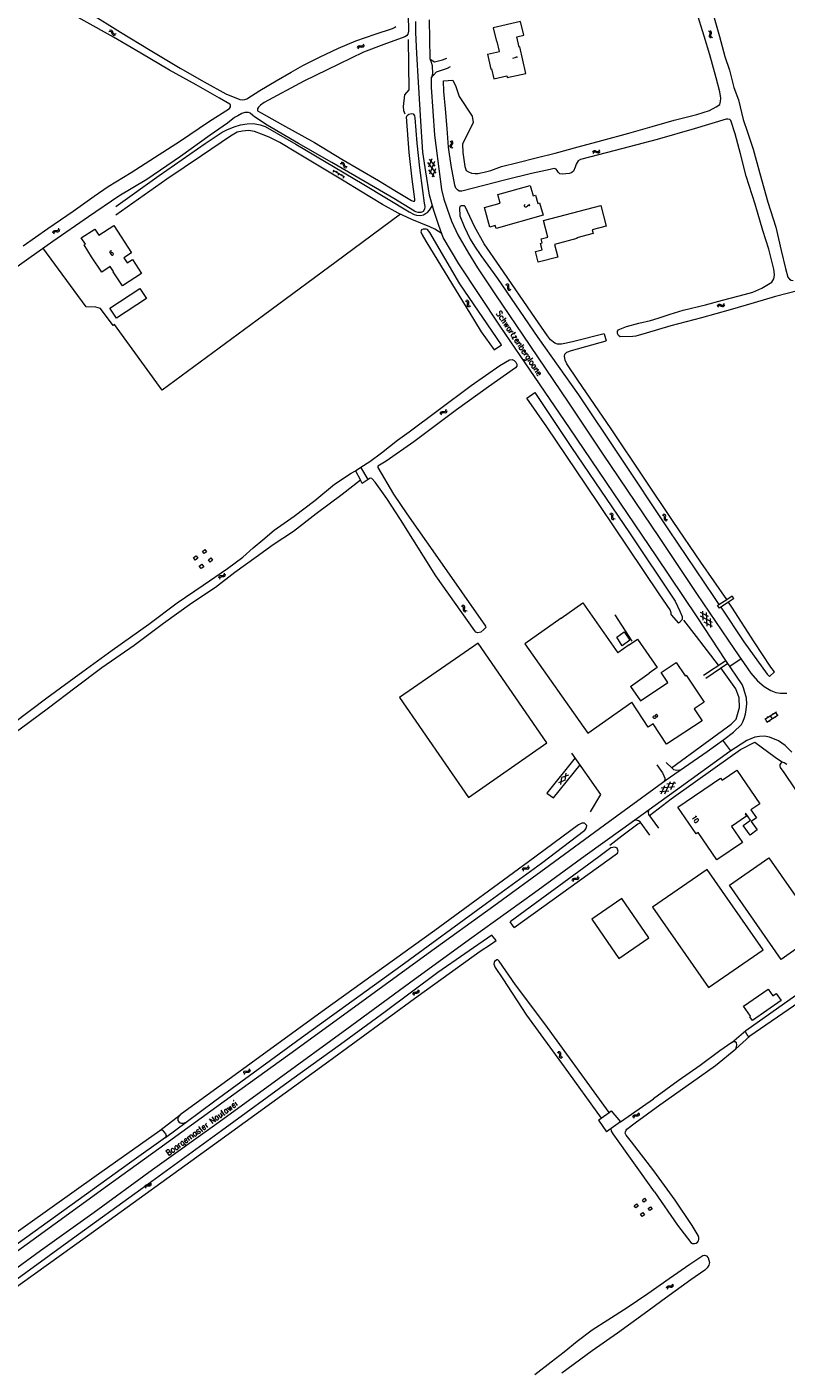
# Model space of a CAD drawing. Header units: metres. Extents: x 189705 to 199106, y 581686 to 588448.
# Tile 354 of 555: x 194411 to 194667, y 587029 to 587484. Entities that reach past the tile are written whole.
import ezdxf

# ---------------------------------------------------------------- set-up
doc = ezdxf.new("R2010")
doc.units = ezdxf.units.M
doc.layers.add('B-WA-OG-GBKN-G', color=7, linetype='Continuous', lineweight=18)
doc.styles.add('Style-STANDARD', font='STANDARD.shx')

msp = doc.modelspace()

# ---------------------------------------------------------------- linework, layer by layer
at = {"layer": 'B-WA-OG-GBKN-G'}
for p, q in [((194439.243, 587482.226), (194438.846, 587482.13)), ((194439.469, 587482.668), (194439.072, 587482.572)), ((194439.577, 587482.178), (194439.243, 587482.226)), ((194439.803, 587482.623), (194439.469, 587482.668)), ((194439.804, 587481.941), (194439.577, 587482.178)), ((194440.031, 587482.385), (194439.803, 587482.623)), ((194439.963, 587481.564), (194439.804, 587481.941)), ((194440.12, 587481.189), (194439.963, 587481.564)), ((194440.187, 587482.008), (194440.031, 587482.385)), ((194440.356, 587480.946), (194440.12, 587481.189)), ((194440.353, 587481.628), (194440.187, 587482.008)), ((194440.581, 587481.394), (194440.353, 587481.628)), ((194440.681, 587480.904), (194440.356, 587480.946)), ((194440.906, 587481.349), (194440.581, 587481.394)), ((194441.077, 587481.001), (194440.681, 587480.904)), ((194441.302, 587481.443), (194440.906, 587481.349)), ((194641.484, 587482.119), (194641.126, 587482.317)), ((194641.432, 587480.763), (194641.569, 587481.146)), ((194641.442, 587480.424), (194641.432, 587480.763)), ((194641.653, 587480.174), (194641.442, 587480.424)), ((194641.698, 587481.859), (194641.484, 587482.119)), ((194641.569, 587481.146), (194641.706, 587481.53)), ((194641.95, 587482.293), (194641.592, 587482.491)), ((194642.011, 587479.978), (194641.653, 587480.174)), ((194641.706, 587481.53), (194641.698, 587481.859)), ((194641.9, 587480.929), (194642.034, 587481.321)), ((194641.91, 587480.603), (194641.9, 587480.929)), ((194642.12, 587480.35), (194641.91, 587480.603)), ((194642.165, 587482.034), (194641.95, 587482.293)), ((194642.034, 587481.321), (194642.173, 587481.705)), ((194642.476, 587480.152), (194642.12, 587480.35)), ((194642.173, 587481.705), (194642.165, 587482.034)), ((194522.703, 587477.075), (194522.574, 587476.687)), ((194522.918, 587477.335), (194522.703, 587477.075)), ((194522.959, 587476.65), (194522.83, 587476.262)), ((194523.241, 587477.402), (194522.918, 587477.335)), ((194523.175, 587476.907), (194522.959, 587476.65)), ((194523.497, 587476.975), (194523.175, 587476.907)), ((194523.643, 587477.335), (194523.241, 587477.402)), ((194523.901, 587476.91), (194523.497, 587476.975)), ((194524.054, 587477.275), (194523.643, 587477.335)), ((194524.302, 587476.845), (194523.901, 587476.91)), ((194524.372, 587477.345), (194524.054, 587477.275)), ((194524.633, 587476.917), (194524.302, 587476.845)), ((194524.582, 587477.597), (194524.372, 587477.345)), ((194524.712, 587477.983), (194524.582, 587477.597)), ((194524.841, 587477.17), (194524.633, 587476.917)), ((194524.968, 587477.557), (194524.841, 587477.17)), ((194553.921, 587443.348), (194553.968, 587443.683)), ((194554.086, 587443.065), (194553.921, 587443.348)), ((194554.249, 587445.011), (194553.93, 587445.266)), ((194553.968, 587443.683), (194554.168, 587444.037)), ((194554.405, 587442.812), (194554.086, 587443.065)), ((194554.168, 587444.037), (194554.368, 587444.393)), ((194554.416, 587444.719), (194554.249, 587445.011)), ((194554.368, 587444.393), (194554.416, 587444.719)), ((194554.412, 587443.445), (194554.457, 587443.768)), ((194554.576, 587443.16), (194554.412, 587443.445)), ((194554.737, 587445.104), (194554.418, 587445.359)), ((194554.457, 587443.768), (194554.656, 587444.132)), ((194554.893, 587442.905), (194554.576, 587443.16)), ((194554.656, 587444.132), (194554.858, 587444.486)), ((194554.906, 587444.812), (194554.737, 587445.104)), ((194554.858, 587444.486), (194554.906, 587444.812)), ((194602.292, 587441.867), (194602.555, 587442.061)), ((194602.555, 587442.061), (194602.894, 587442.05)), ((194602.894, 587442.05), (194603.267, 587441.889)), ((194604.244, 587441.912), (194604.464, 587442.257)), ((194516.902, 587437.671), (194517.306, 587437.722)), ((194517.174, 587438.087), (194517.577, 587438.141)), ((194517.306, 587437.722), (194517.625, 587437.643)), ((194517.577, 587438.141), (194517.896, 587438.065)), ((194517.625, 587437.643), (194517.827, 587437.387)), ((194517.827, 587437.387), (194517.951, 587436.992)), ((194517.896, 587438.065), (194518.105, 587437.798)), ((194518.105, 587437.798), (194518.221, 587437.409)), ((194518.221, 587437.409), (194518.34, 587437.018)), ((194549.276, 587434.401), (194546.403, 587437.991)), ((194547.749, 587439.292), (194546.639, 587436.447)), ((194548.676, 587438.338), (194547.004, 587434.056)), ((194548.911, 587436.795), (194547.006, 587439.178)), ((194602.074, 587441.522), (194602.292, 587441.867)), ((194602.219, 587441.047), (194602.439, 587441.39)), ((194602.439, 587441.39), (194602.704, 587441.583)), ((194602.704, 587441.583), (194603.03, 587441.573)), ((194603.03, 587441.573), (194603.413, 587441.414)), ((194603.267, 587441.889), (194603.643, 587441.729)), ((194603.413, 587441.414), (194603.787, 587441.251)), ((194603.643, 587441.729), (194603.972, 587441.715)), ((194603.787, 587441.251), (194604.116, 587441.238)), ((194603.972, 587441.715), (194604.244, 587441.912)), ((194604.116, 587441.238), (194604.388, 587441.437)), ((194604.388, 587441.437), (194604.608, 587441.782)), ((194514.456, 587434.792), (194514.714, 587435.22)), ((194518.312, 587433.054), (194514.543, 587435.324)), ((194515.571, 587434.705), (194515.829, 587435.133)), ((194516.17, 587433.76), (194516.428, 587434.189)), ((194517.284, 587433.673), (194517.542, 587434.101)), ((194517.883, 587432.729), (194518.141, 587433.157)), ((194517.951, 587436.992), (194518.067, 587436.6)), ((194518.067, 587436.6), (194518.268, 587436.34)), ((194518.268, 587436.34), (194518.595, 587436.259)), ((194518.34, 587437.018), (194518.541, 587436.757)), ((194518.541, 587436.757), (194518.867, 587436.675)), ((194518.595, 587436.259), (194519.001, 587436.312)), ((194518.867, 587436.675), (194519.272, 587436.728)), ((194548.675, 587433.212), (194546.769, 587435.593)), ((194549.041, 587435.939), (194547.931, 587433.098)), ((194419.987, 587414.303), (194420.074, 587414.701)), ((194420.074, 587414.701), (194420.255, 587414.974)), ((194420.255, 587414.974), (194420.577, 587415.079)), ((194420.558, 587414.575), (194420.868, 587414.677)), ((194420.577, 587415.079), (194420.983, 587415.055)), ((194420.868, 587414.677), (194421.282, 587414.659)), ((194420.983, 587415.055), (194421.391, 587415.032)), ((194421.282, 587414.659), (194421.69, 587414.633)), ((194421.391, 587415.032), (194421.704, 587415.132)), ((194421.69, 587414.633), (194422.003, 587414.732)), ((194421.704, 587415.132), (194421.893, 587415.41)), ((194421.893, 587415.41), (194421.982, 587415.809)), ((194422.003, 587414.732), (194422.191, 587415.013)), ((194422.191, 587415.013), (194422.28, 587415.412)), ((194420.285, 587413.906), (194420.375, 587414.303)), ((194420.375, 587414.303), (194420.558, 587414.575)), ((194573.033, 587396.629), (194572.633, 587396.714)), ((194573.428, 587396.932), (194573.028, 587397.016)), ((194573.314, 587396.444), (194573.033, 587396.629)), ((194573.71, 587396.747), (194573.428, 587396.932)), ((194573.813, 587396.434), (194573.71, 587396.747)), ((194573.417, 587396.131), (194573.314, 587396.444)), ((194573.38, 587395.317), (194573.399, 587395.723)), ((194573.488, 587394.996), (194573.38, 587395.317)), ((194573.399, 587395.723), (194573.417, 587396.131)), ((194573.763, 587394.818), (194573.488, 587394.996)), ((194574.162, 587394.736), (194573.763, 587394.818)), ((194573.778, 587395.612), (194573.792, 587396.027)), ((194573.883, 587395.304), (194573.778, 587395.612)), ((194573.792, 587396.027), (194573.813, 587396.434)), ((194574.158, 587395.123), (194573.883, 587395.304)), ((194574.556, 587395.038), (194574.158, 587395.123)), ((194559.498, 587391.117), (194559.103, 587391.223)), ((194559.768, 587390.916), (194559.498, 587391.117)), ((194559.908, 587391.397), (194559.513, 587391.503)), ((194559.854, 587390.599), (194559.768, 587390.916)), ((194559.773, 587389.787), (194559.814, 587390.192)), ((194559.864, 587389.461), (194559.773, 587389.787)), ((194559.814, 587390.192), (194559.854, 587390.599)), ((194560.129, 587389.269), (194559.864, 587389.461)), ((194560.18, 587391.198), (194559.908, 587391.397)), ((194560.523, 587389.165), (194560.129, 587389.269)), ((194560.266, 587390.88), (194560.18, 587391.198)), ((194560.187, 587390.061), (194560.223, 587390.474)), ((194560.275, 587389.747), (194560.187, 587390.061)), ((194560.223, 587390.474), (194560.266, 587390.88)), ((194560.54, 587389.552), (194560.275, 587389.747)), ((194560.933, 587389.445), (194560.54, 587389.552)), ((194644.091, 587389.651), (194644.299, 587390.002)), ((194644.249, 587389.18), (194644.459, 587389.53)), ((194644.299, 587390.002), (194644.556, 587390.204)), ((194644.459, 587389.53), (194644.719, 587389.731)), ((194644.556, 587390.204), (194644.895, 587390.203)), ((194644.719, 587389.731), (194645.045, 587389.73)), ((194644.895, 587390.203), (194645.273, 587390.053)), ((194645.045, 587389.73), (194645.433, 587389.583)), ((194645.273, 587390.053), (194645.653, 587389.903)), ((194645.433, 587389.583), (194645.811, 587389.43)), ((194645.653, 587389.903), (194645.982, 587389.899)), ((194645.811, 587389.43), (194646.14, 587389.427)), ((194645.982, 587389.899), (194646.249, 587390.104)), ((194646.14, 587389.427), (194646.407, 587389.634)), ((194646.249, 587390.104), (194646.458, 587390.455)), ((194646.407, 587389.634), (194646.616, 587389.985)), ((194550.67, 587353.225), (194550.753, 587353.624)), ((194550.753, 587353.624), (194550.93, 587353.899)), ((194550.93, 587353.899), (194551.251, 587354.008)), ((194550.973, 587352.831), (194551.058, 587353.229)), ((194551.058, 587353.229), (194551.238, 587353.504)), ((194551.238, 587353.504), (194551.547, 587353.609)), ((194551.251, 587354.008), (194551.657, 587353.989)), ((194551.547, 587353.609), (194551.961, 587353.596)), ((194551.657, 587353.989), (194552.065, 587353.971)), ((194551.961, 587353.596), (194552.369, 587353.575)), ((194552.065, 587353.971), (194552.378, 587354.074)), ((194552.369, 587353.575), (194552.681, 587353.679)), ((194552.378, 587354.074), (194552.563, 587354.355)), ((194552.563, 587354.355), (194552.647, 587354.755)), ((194552.681, 587353.679), (194552.866, 587353.961)), ((194552.866, 587353.961), (194552.95, 587354.361)), ((194608.12, 587319.263), (194607.721, 587319.352)), ((194608.518, 587319.56), (194608.119, 587319.649)), ((194608.399, 587319.073), (194608.12, 587319.263)), ((194608.798, 587319.372), (194608.518, 587319.56)), ((194608.897, 587319.058), (194608.798, 587319.372)), ((194626.293, 587319.182), (194625.894, 587319.271)), ((194608.498, 587318.76), (194608.399, 587319.073)), ((194608.45, 587317.946), (194608.475, 587318.352)), ((194608.555, 587317.624), (194608.45, 587317.946)), ((194608.475, 587318.352), (194608.498, 587318.76)), ((194608.828, 587317.443), (194608.555, 587317.624)), ((194609.226, 587317.355), (194608.828, 587317.443)), ((194608.853, 587318.237), (194608.871, 587318.651)), ((194608.954, 587317.927), (194608.853, 587318.237)), ((194608.871, 587318.651), (194608.897, 587319.058)), ((194609.226, 587317.743), (194608.954, 587317.927)), ((194609.624, 587317.653), (194609.226, 587317.743)), ((194625.895, 587318.885), (194625.496, 587318.974)), ((194626.174, 587318.695), (194625.895, 587318.885)), ((194626.273, 587318.382), (194626.174, 587318.695)), ((194626.225, 587317.568), (194626.25, 587317.974)), ((194626.33, 587317.246), (194626.225, 587317.568)), ((194626.25, 587317.974), (194626.273, 587318.382)), ((194626.573, 587318.994), (194626.293, 587319.182)), ((194626.603, 587317.065), (194626.33, 587317.246)), ((194626.672, 587318.68), (194626.573, 587318.994)), ((194627.001, 587316.977), (194626.603, 587317.065)), ((194626.628, 587317.859), (194626.646, 587318.273)), ((194626.729, 587317.549), (194626.628, 587317.859)), ((194626.646, 587318.273), (194626.672, 587318.68)), ((194627.001, 587317.365), (194626.729, 587317.549)), ((194627.399, 587317.275), (194627.001, 587317.365)), ((194475.963, 587297.796), (194476.026, 587298.198)), ((194476.026, 587298.198), (194476.19, 587298.481)), ((194476.19, 587298.481), (194476.505, 587298.605)), ((194476.284, 587297.417), (194476.35, 587297.819)), ((194476.35, 587297.819), (194476.517, 587298.102)), ((194476.505, 587298.605), (194476.912, 587298.606)), ((194476.517, 587298.102), (194476.82, 587298.222)), ((194476.82, 587298.222), (194477.235, 587298.228)), ((194476.912, 587298.606), (194477.32, 587298.608)), ((194477.235, 587298.228), (194477.643, 587298.227)), ((194477.32, 587298.608), (194477.628, 587298.726)), ((194477.628, 587298.726), (194477.8, 587299.015)), ((194477.643, 587298.227), (194477.95, 587298.345)), ((194477.8, 587299.015), (194477.864, 587299.419)), ((194477.95, 587298.345), (194478.121, 587298.636)), ((194478.121, 587298.636), (194478.185, 587299.04)), ((194558.096, 587288.17), (194557.695, 587288.247)), ((194558.485, 587288.48), (194558.084, 587288.557)), ((194558.38, 587287.99), (194558.096, 587288.17)), ((194558.489, 587287.679), (194558.38, 587287.99)), ((194558.478, 587287.271), (194558.489, 587287.679)), ((194558.77, 587288.3), (194558.485, 587288.48)), ((194558.879, 587287.989), (194558.77, 587288.3)), ((194558.859, 587287.167), (194558.866, 587287.582)), ((194558.866, 587287.582), (194558.879, 587287.989)), ((194558.466, 587286.864), (194558.478, 587287.271)), ((194558.581, 587286.545), (194558.466, 587286.864)), ((194558.859, 587286.373), (194558.581, 587286.545)), ((194558.97, 587286.86), (194558.859, 587287.167)), ((194559.259, 587286.297), (194558.859, 587286.373)), ((194559.248, 587286.685), (194558.97, 587286.86)), ((194559.648, 587286.606), (194559.248, 587286.685)), ((194642.476, 587282.781), (194638.367, 587284.843)), ((194641.145, 587284.805), (194638.418, 587286.173)), ((194639.046, 587286.587), (194639.225, 587283.539)), ((194640.287, 587286.107), (194640.556, 587281.519)), ((194641.62, 587284.081), (194641.799, 587281.036)), ((194642.427, 587281.45), (194639.701, 587282.818)), ((194664.032, 587252.471), (194660.114, 587250.061)), ((194664.661, 587251.449), (194660.743, 587249.039)), ((194662.702, 587250.244), (194662.073, 587251.266)), ((194662.966, 587251.815), (194662.809, 587252.071)), ((194664.491, 587251.344), (194663.862, 587252.366)), ((194660.913, 587249.144), (194660.284, 587250.166)), ((194661.179, 587250.716), (194661.022, 587250.971)), ((194661.879, 587249.386), (194661.722, 587249.641)), ((194663.837, 587250.59), (194663.68, 587250.845)), ((194592.772, 587229.539), (194590.565, 587228.684)), ((194591.32, 587228.078), (194591.682, 587230.414)), ((194593.887, 587231.27), (194591.682, 587230.414)), ((194592.772, 587229.539), (194593.132, 587231.876)), ((194626.428, 587224.941), (194628.319, 587229.131)), ((194630.09, 587228.524), (194627.051, 587228.22)), ((194628.395, 587226.354), (194629.651, 587229.134)), ((194627.691, 587225.849), (194624.656, 587225.546)), ((194629.661, 587227.265), (194625.088, 587226.807)), ((194625.096, 587224.935), (194626.35, 587227.715)), ((194578.366, 587199.23), (194578.458, 587199.627)), ((194578.458, 587199.627), (194578.642, 587199.898)), ((194578.642, 587199.898), (194578.965, 587199.999)), ((194578.66, 587198.829), (194578.754, 587199.226)), ((194578.754, 587199.226), (194578.941, 587199.496)), ((194578.941, 587199.496), (194579.252, 587199.594)), ((194578.965, 587199.999), (194579.371, 587199.971)), ((194579.252, 587199.594), (194579.666, 587199.571)), ((194579.371, 587199.971), (194579.778, 587199.943)), ((194579.666, 587199.571), (194580.073, 587199.541)), ((194579.778, 587199.943), (194580.093, 587200.039)), ((194580.073, 587199.541), (194580.387, 587199.637)), ((194580.093, 587200.039), (194580.285, 587200.316)), ((194580.285, 587200.316), (194580.379, 587200.714)), ((194580.387, 587199.637), (194580.578, 587199.915)), ((194580.578, 587199.915), (194580.672, 587200.313)), ((194596.874, 587196.54), (194597.063, 587196.818)), ((194597.063, 587196.818), (194597.153, 587197.217)), ((194597.36, 587196.42), (194597.45, 587196.818)), ((194595.154, 587195.716), (194595.242, 587196.114)), ((194595.242, 587196.114), (194595.424, 587196.386)), ((194595.424, 587196.386), (194595.746, 587196.491)), ((194595.45, 587195.318), (194595.542, 587195.715)), ((194595.542, 587195.715), (194595.726, 587195.987)), ((194595.726, 587195.987), (194596.036, 587196.088)), ((194595.746, 587196.491), (194596.152, 587196.465)), ((194596.036, 587196.088), (194596.45, 587196.068)), ((194596.152, 587196.465), (194596.56, 587196.441)), ((194596.45, 587196.068), (194596.857, 587196.041)), ((194596.56, 587196.441), (194596.874, 587196.54)), ((194596.857, 587196.041), (194597.171, 587196.14)), ((194597.171, 587196.14), (194597.36, 587196.42)), ((194541.461, 587157.172), (194541.501, 587157.578)), ((194541.501, 587157.578), (194541.649, 587157.87)), ((194541.649, 587157.87), (194541.956, 587158.012)), ((194541.804, 587156.812), (194541.846, 587157.218)), ((194541.846, 587157.218), (194541.997, 587157.51)), ((194541.956, 587158.012), (194542.362, 587158.036)), ((194541.997, 587157.51), (194542.292, 587157.647)), ((194542.292, 587157.647), (194542.706, 587157.677)), ((194542.362, 587158.036), (194542.77, 587158.061)), ((194542.706, 587157.677), (194543.114, 587157.7)), ((194542.77, 587158.061), (194543.07, 587158.197)), ((194543.07, 587158.197), (194543.225, 587158.496)), ((194543.114, 587157.7), (194543.413, 587157.836)), ((194543.225, 587158.496), (194543.266, 587158.902)), ((194543.413, 587157.836), (194543.567, 587158.136)), ((194543.567, 587158.136), (194543.608, 587158.542)), ((194590.022, 587137.688), (194590.421, 587137.606)), ((194590.413, 587137.994), (194590.813, 587137.915)), ((194590.421, 587137.606), (194590.697, 587137.428)), ((194590.813, 587137.915), (194591.089, 587137.739)), ((194591.089, 587137.739), (194591.201, 587137.42)), ((194590.697, 587137.428), (194590.804, 587137.121)), ((194590.794, 587136.706), (194590.777, 587136.298)), ((194590.777, 587136.298), (194590.883, 587135.987)), ((194590.804, 587137.121), (194590.794, 587136.706)), ((194590.883, 587135.987), (194591.166, 587135.804)), ((194591.166, 587135.804), (194591.567, 587135.723)), ((194591.185, 587137.013), (194591.17, 587136.605)), ((194591.17, 587136.605), (194591.276, 587136.293)), ((194591.201, 587137.42), (194591.185, 587137.013)), ((194591.276, 587136.293), (194591.558, 587136.11)), ((194591.558, 587136.11), (194591.959, 587136.029)), ((194484.321, 587130.611), (194484.409, 587131.009)), ((194484.409, 587131.009), (194484.591, 587131.281)), ((194484.591, 587131.281), (194484.913, 587131.386)), ((194484.617, 587130.213), (194484.709, 587130.61)), ((194484.709, 587130.61), (194484.893, 587130.882)), ((194484.893, 587130.882), (194485.203, 587130.983)), ((194484.913, 587131.386), (194485.319, 587131.36)), ((194485.203, 587130.983), (194485.617, 587130.963)), ((194485.319, 587131.36), (194485.727, 587131.336)), ((194485.617, 587130.963), (194486.024, 587130.936)), ((194485.727, 587131.336), (194486.041, 587131.435)), ((194486.024, 587130.936), (194486.338, 587131.035)), ((194486.041, 587131.435), (194486.23, 587131.713)), ((194486.23, 587131.713), (194486.32, 587132.112)), ((194486.338, 587131.035), (194486.527, 587131.315)), ((194486.527, 587131.315), (194486.617, 587131.713)), ((194615.627, 587115.812), (194615.701, 587116.212)), ((194615.701, 587116.212), (194615.873, 587116.491)), ((194615.873, 587116.491), (194616.191, 587116.606)), ((194615.938, 587115.424), (194616.015, 587115.824)), ((194616.015, 587115.824), (194616.189, 587116.102)), ((194616.189, 587116.102), (194616.495, 587116.214)), ((194616.191, 587116.606), (194616.598, 587116.596)), ((194616.495, 587116.214), (194616.91, 587116.21)), ((194616.598, 587116.596), (194617.006, 587116.587)), ((194616.91, 587116.21), (194617.318, 587116.197)), ((194617.006, 587116.587), (194617.316, 587116.696)), ((194617.316, 587116.696), (194617.496, 587116.981)), ((194617.318, 587116.197), (194617.628, 587116.307)), ((194617.496, 587116.981), (194617.572, 587117.382)), ((194617.628, 587116.307), (194617.807, 587116.593)), ((194617.807, 587116.593), (194617.883, 587116.995)), ((194450.985, 587092.169), (194451.057, 587092.57)), ((194451.057, 587092.57), (194451.227, 587092.85)), ((194451.227, 587092.85), (194451.545, 587092.967)), ((194451.297, 587091.783), (194451.372, 587092.184)), ((194451.372, 587092.184), (194451.545, 587092.463)), ((194451.545, 587092.967), (194451.951, 587092.958)), ((194451.545, 587092.463), (194451.851, 587092.576)), ((194451.851, 587092.576), (194452.266, 587092.574)), ((194451.951, 587092.958), (194452.36, 587092.951)), ((194452.266, 587092.574), (194452.674, 587092.563)), ((194452.36, 587092.951), (194452.669, 587093.062)), ((194452.669, 587093.062), (194452.848, 587093.348)), ((194452.674, 587092.563), (194452.983, 587092.675)), ((194452.848, 587093.348), (194452.921, 587093.75)), ((194452.983, 587092.675), (194453.16, 587092.962)), ((194453.16, 587092.962), (194453.234, 587093.364)), ((194626.974, 587058.125), (194627.078, 587058.519)), ((194627.078, 587058.519), (194627.27, 587058.784)), ((194627.256, 587057.715), (194627.362, 587058.109)), ((194627.27, 587058.784), (194627.596, 587058.876)), ((194627.362, 587058.109), (194627.556, 587058.373)), ((194627.556, 587058.373), (194627.87, 587058.462)), ((194627.596, 587058.876), (194628.001, 587058.835)), ((194627.87, 587058.462), (194628.284, 587058.427)), ((194628.001, 587058.835), (194628.407, 587058.795)), ((194628.284, 587058.427), (194628.689, 587058.384)), ((194628.407, 587058.795), (194628.725, 587058.882)), ((194628.689, 587058.384), (194629.007, 587058.471)), ((194628.725, 587058.882), (194628.925, 587059.152)), ((194628.925, 587059.152), (194629.031, 587059.547)), ((194629.007, 587058.471), (194629.206, 587058.743)), ((194629.206, 587058.743), (194629.312, 587059.138))]:
    msp.add_line(p, q, dxfattribs=at)
at = {"layer": 'B-WA-OG-GBKN-G', "flags": 128}
for points in [[(194409.988, 587409.907), (194418.279, 587415.783), (194426.813, 587421.636), (194433.91, 587426.628), (194438.566, 587429.878), (194446.413, 587434.607), (194454.289, 587439.662), (194463.017, 587445.291), (194472.505, 587451.724), (194479.564, 587456.245), (194479.91, 587456.791), (194479.859, 587457.525), (194479.704, 587457.723), (194476.125, 587459.764), (194468.317, 587464.207), (194459.244, 587469.226), (194449.583, 587474.913), (194440.364, 587480.306), (194430.544, 587485.877), (194420.749, 587491.283), (194412.012, 587495.854), (194405.036, 587500)], [(194639.213, 587500), (194640.769, 587495.056), (194643.047, 587486.89), (194644.802, 587480.593), (194646.623, 587473.805), (194648.166, 587469.244), (194649.65, 587463.375), (194651.184, 587459.174), (194652.816, 587452.512), (194654.251, 587448.213), (194656.129, 587442.537), (194658.381, 587434.338), (194661.154, 587424.643), (194663.848, 587416.152), (194665.638, 587408.266), (194667.127, 587402.234), (194667.889, 587399.302), (194668.438, 587398.688), (194668.978, 587398.343), (194669.61, 587398.186)], [(194432.287, 587488.513), (194442.765, 587482.071), (194452.736, 587475.989), (194462.864, 587469.878), (194471.044, 587465.275), (194478.347, 587461.25), (194482.974, 587459.289), (194483.877, 587459.201), (194484.696, 587459.277), (194485.425, 587459.505), (194489.717, 587462.347), (194495.27, 587465.6), (194500.368, 587468.571), (194504.32, 587470.794), (194509.914, 587473.615), (194516.27, 587476.625), (194522.194, 587479.05), (194528.68, 587481.351), (194534.546, 587483.298), (194535.237, 587483.618), (194535.633, 587483.896)], [(194539.674, 587489.679), (194539.885, 587483.621), (194539.865, 587482.365), (194539.665, 587481.359), (194539.285, 587480.754), (194538.719, 587480.472), (194531.628, 587477.902), (194524.706, 587475.22), (194516.383, 587471.223), (194504.57, 587465.43), (194491.238, 587458.318), (194490.017, 587457.355), (194489.375, 587456.694), (194489.009, 587456.122), (194489.035, 587455.513), (194490.252, 587454.76), (194497.383, 587450.698), (194508.162, 587444.803), (194517.431, 587439.199), (194529.793, 587431.998), (194535.289, 587428.582), (194540.884, 587425.249), (194541.489, 587424.961), (194541.941, 587424.963)], [(194558.158, 587444.258), (194558.283, 587441.348), (194558.968, 587436.619), (194559.399, 587435.267), (194560.199, 587434.86), (194561.202, 587434.451), (194562.385, 587434.282), (194563.379, 587434.311), (194564.277, 587434.485), (194565.457, 587434.781), (194567.693, 587435.347), (194571.31, 587436.631), (194576.805, 587438.04), (194582.943, 587439.626), (194589.401, 587441.15), (194597.095, 587443.263), (194605.168, 587445.425), (194614.18, 587447.943), (194622.058, 587450.198), (194629.529, 587452.274), (194637.156, 587454.257), (194641.434, 587455.587), (194643.696, 587456.78), (194644.908, 587457.612), (194645.193, 587458.629), (194645.27, 587459.779), (194644.899, 587461.883), (194643.724, 587466.63), (194641.585, 587474.356), (194639.667, 587480.642), (194637.024, 587488.968)], [(194388.686, 587056.708), (194411.279, 587073.036), (194438.407, 587092.663), (194455.744, 587105.207), (194481.054, 587123.586), (194501.954, 587138.629), (194525.88, 587156.118), (194546.516, 587171.106), (194568.665, 587187.082), (194587.469, 587200.876), (194606.017, 587214.495), (194626.789, 587229.623), (194640.605, 587239.21), (194646.262, 587243.271), (194649.558, 587245.769), (194652.208, 587248.331), (194652.698, 587249.179), (194653.143, 587250.294), (194653.544, 587251.767), (194653.811, 587253.283), (194653.99, 587255.291), (194653.901, 587257.254), (194652.923, 587260.656), (194652.478, 587261.771), (194646.999, 587269.891), (194637.309, 587284.62), (194623.431, 587305.312), (194609.068, 587326.493), (194594.256, 587348.43), (194580.957, 587367.873), (194570.862, 587382.826), (194556.897, 587403.872), (194551.662, 587412.747), (194550.148, 587416.807), (194548.455, 587421.804), (194546.946, 587426.99), (194545.788, 587434.842), (194544.769, 587441.493), (194544.19, 587450.193), (194543.259, 587465.093), (194542.682, 587474.77), (194542.415, 587481.864), (194542.415, 587485.656)], [(194546.912, 587486.147), (194547.083, 587473.113), (194547.522, 587471.89), (194547.923, 587470.73), (194548.012, 587467.83), (194547.566, 587466.358), (194547.522, 587463.413), (194548.679, 587447.213), (194550.588, 587432.401), (194551.077, 587428.86), (194551.879, 587425.692), (194553.75, 587420.16), (194554.455, 587418.191), (194556.593, 587413.64), (194560.201, 587407.394), (194563.17, 587402.43), (194569.228, 587393.373), (194580.794, 587376.286), (194594.051, 587356.797), (194605.479, 587339.625), (194624.471, 587311.5), (194637.052, 587292.591), (194649.906, 587273.639), (194655.414, 587265.646), (194657.641, 587263.058), (194659.868, 587261.14), (194662.14, 587259.801), (194663.833, 587259.177), (194665.347, 587258.864), (194667.574, 587258.864)], [(194579.498, 587468.117), (194577.431, 587477.054), (194577.236, 587477.009), (194576.448, 587480.418), (194578.828, 587480.969), (194577.747, 587485.641), (194568.509, 587483.504)], [(194568.509, 587483.504), (194569.596, 587478.839)], [(194539.779, 587479.564), (194540.048, 587462.605), (194538.614, 587460.9), (194538.077, 587456.952), (194538.258, 587455.629), (194538.688, 587454.463)], [(194566.538, 587474.538), (194570.581, 587475.475), (194569.791, 587478.884), (194569.596, 587478.839)], [(194566.538, 587474.538), (194567.694, 587469.578), (194567.888, 587469.625), (194568.663, 587466.23), (194573.1, 587467.247), (194573.246, 587466.669), (194579.498, 587468.117)], [(194547.209, 587472.928), (194548.694, 587471.952), (194551.385, 587472.662), (194552.809, 587473.294)], [(194547.454, 587466.494), (194549.338, 587468.664), (194551.424, 587469.252), (194553.106, 587469.886), (194554.033, 587470.394)], [(194551.717, 587465.629), (194554.845, 587465.829), (194555.851, 587463.713), (194557.052, 587460.306), (194561.425, 587453.623), (194561.685, 587451.475), (194558.158, 587444.258)], [(194659.404, 587415.113), (194656.863, 587423.903), (194653.86, 587433.424), (194651.922, 587440.939), (194650.081, 587447.733), (194648.635, 587452.228), (194648.259, 587452.559), (194647.684, 587452.611), (194647.109, 587452.623), (194636.297, 587449.378), (194623.769, 587445.842), (194609.622, 587442.055), (194597.976, 587439.053), (194597.153, 587438.564), (194596.475, 587437.473), (194596.163, 587436.397), (194595.535, 587435.088), (194594.955, 587434.617), (194594.226, 587434.353), (194593.041, 587434.168), (194591.863, 587434.121), (194590.948, 587434.229), (194590.358, 587434.745), (194590.037, 587435.337), (194589.761, 587435.798), (194589.063, 587435.988), (194587.679, 587435.622), (194581.361, 587434.359), (194572.706, 587432.177), (194557.885, 587428.318), (194557.049, 587428.399), (194556.412, 587428.824), (194555.933, 587429.319), (194555.691, 587430.002), (194555.591, 587430.428), (194554.35, 587437.047), (194553.406, 587443.25), (194552.914, 587449.547), (194552.379, 587456.152), (194551.843, 587462.011), (194551.717, 587465.629)], [(194541.941, 587424.963), (194542.009, 587425.231), (194542.021, 587425.689), (194541.176, 587432.414), (194540.152, 587441.453), (194539.29, 587453.422), (194539.518, 587453.931), (194540.066, 587454.357), (194541.024, 587454.595), (194541.455, 587454.427), (194541.919, 587453.761), (194541.997, 587453.066), (194542.672, 587444.503), (194543.638, 587436.211), (194544.605, 587428.614), (194545.175, 587424.313), (194545.392, 587423.178), (194545.337, 587422.289), (194544.81, 587421.443), (194544.087, 587421.143), (194543.131, 587421.16), (194542.42, 587421.338), (194541.892, 587421.553), (194534.919, 587425.843), (194525.29, 587431.476), (194514.106, 587437.971), (194502.764, 587444.487), (194492.283, 587450.66), (194487.953, 587453.436), (194487.394, 587453.874), (194486.512, 587454.623), (194485.998, 587454.897), (194484.728, 587454.943), (194483.697, 587454.588), (194482.327, 587453.797), (194481.279, 587453.186), (194478.903, 587451.339), (194473.066, 587447.224), (194463, 587440.025), (194451.645, 587432.316), (194442.204, 587426.661), (194431.996, 587419.712), (194419.987, 587411.388), (194411.893, 587405.628), (194404.34, 587400.176)], [(194441.193, 587423.192), (194455.862, 587433.656), (194471.283, 587444.427), (194477.029, 587448.221), (194478.663, 587449.027), (194481.057, 587450.03), (194483.234, 587450.727), (194485.541, 587451.076), (194487.587, 587451.163), (194489.937, 587450.771), (194491.618, 587450.123), (194501.935, 587444.193), (194524.843, 587430.577), (194540.179, 587421.366), (194541.79, 587420.45), (194542.617, 587420.276), (194543.966, 587420.189), (194544.944, 587420.406), (194545.64, 587420.755), (194546.38, 587421.191), (194547.033, 587421.975), (194547.961, 587423.5)], [(194551.235, 587413.893), (194548.817, 587415.546), (194547.076, 587416.331), (194541.025, 587418.773), (194536.439, 587420.97), (194531.128, 587423.848), (194523.728, 587428.339), (194518.243, 587431.696), (194501.96, 587441.512), (194496.519, 587444.782), (194492.95, 587446.526), (194490.316, 587447.642), (194487.966, 587448.47), (194485.92, 587448.776), (194483.917, 587448.645), (194482.176, 587448.209), (194479.825, 587446.944), (194470.091, 587440.33), (194458.444, 587432.412), (194441.15, 587420.235)], [(194585.315, 587420.221), (194569.446, 587415.762), (194569.166, 587416.759), (194567.351, 587416.249), (194565.509, 587422.806), (194570.886, 587424.316), (194570.065, 587427.238), (194580.988, 587430.307), (194581.967, 587426.824), (194582.742, 587427.042), (194583.541, 587424.201), (194584.146, 587424.371), (194585.315, 587420.221)], [(194537.238, 587420.587), (194518.075, 587406.355), (194490.965, 587386.329), (194456.878, 587361.183), (194440.775, 587383.292), (194440.277, 587383.007), (194436.009, 587388.705), (194434.444, 587389.204), (194431.243, 587389.275), (194416.594, 587409.236)], [(194605.952, 587380.151), (194595.64, 587377.633), (194593.214, 587377.038), (194591.531, 587376.691), (194590.194, 587376.691), (194589.254, 587376.988), (194587.868, 587378.178), (194586.828, 587379.468), (194582.769, 587385.318), (194570.719, 587402.871), (194565.494, 587410.516), (194562.227, 587416.466), (194559.019, 587423.218), (194558.771, 587423.367), (194557.682, 587423.367), (194557.286, 587423.119), (194557.088, 587422.623), (194557.187, 587420.045), (194558.672, 587416.376), (194560.743, 587412.108), (194562.179, 587409.827), (194564.357, 587406.654), (194569.901, 587398.919), (194583.536, 587378.996), (194597.23, 587359.557), (194610.822, 587339.285), (194627.573, 587314.017), (194642.754, 587291.563), (194644.609, 587288.801)], [(194584.645, 587412.284), (194586.873, 587412.872), (194585.414, 587418.398), (194604.795, 587423.514), (194606.638, 587416.533), (194601.824, 587415.262), (194602.155, 587414.009), (194596.651, 587412.557), (194596.712, 587412.326), (194589.217, 587410.348), (194590.333, 587406.121), (194583.696, 587404.369), (194582.739, 587407.995), (194585.021, 587408.598), (194584.463, 587410.709), (194585.022, 587410.857), (194584.645, 587412.284)], [(194440.559, 587416.727), (194446.508, 587407.57), (194443.909, 587405.881), (194445.009, 587404.187), (194446.77, 587405.331), (194449.875, 587400.551), (194443.393, 587396.34), (194440.283, 587401.128), (194440.383, 587401.194), (194439.283, 587402.888), (194436.423, 587401.03), (194433.04, 587406.238), (194430.469, 587410.196), (194430.913, 587410.485), (194429.551, 587412.581), (194434.122, 587415.55), (194435.483, 587413.454), (194440.559, 587416.727)], [(194571.272, 587376.438), (194557.245, 587397.016), (194547.084, 587414.42), (194546.352, 587415.353), (194545.886, 587415.553), (194544.82, 587415.487), (194544.288, 587415.287), (194544.088, 587414.62), (194544.554, 587413.62), (194545.753, 587411.486), (194562.189, 587384.525), (194564.428, 587380.85), (194568.775, 587374.736)], [(194671.546, 587394.851), (194663.657, 587392.753), (194656.499, 587390.622), (194648.385, 587388.304), (194638.776, 587385.635), (194628.382, 587382.921), (194620.096, 587380.396), (194616.652, 587379.404), (194615.552, 587379.31), (194611.352, 587379.163), (194610.702, 587379.615), (194610.396, 587380.357), (194610.358, 587381.142), (194610.754, 587381.53), (194611.195, 587381.814), (194613.454, 587382.706), (194617.585, 587383.737), (194621.52, 587384.711), (194624.098, 587385.509), (194628.121, 587386.848), (194632.523, 587388.157), (194640.044, 587390.004), (194645.841, 587391.547), (194651.494, 587392.975), (194656.111, 587394.216), (194659.146, 587395.566), (194662.438, 587397.651), (194663.155, 587398.776), (194663.364, 587400.003), (194663.272, 587401.26), (194663.129, 587401.968), (194661.419, 587408.761), (194659.404, 587415.113)], [(194449.349, 587395.487), (194451.561, 587392.083), (194441.414, 587385.491), (194439.202, 587388.895), (194449.349, 587395.487)], [(194605.952, 587380.151), (194606.588, 587377.822)], [(194568.775, 587374.736), (194571.272, 587376.438)], [(194647.237, 587290.519), (194638.535, 587303.128), (194629.198, 587316.877), (194619.413, 587331.514), (194608.29, 587348.079), (194597.072, 587364.547), (194593.327, 587370.056), (194592.733, 587371.296), (194592.535, 587372.486), (194592.683, 587373.379), (194593.278, 587373.974), (194594.862, 587374.618), (194606.588, 587377.822)], [(194523.825, 587335.156), (194526.817, 587337.062), (194530.836, 587340.011), (194536.183, 587344.268), (194540.096, 587347.12), (194549.882, 587354.452), (194561.007, 587362.777), (194570.729, 587369.467), (194574.032, 587371.435), (194574.923, 587371.517), (194575.534, 587371.184), (194576.091, 587370.603), (194576.437, 587369.906), (194576.443, 587369.226), (194576.006, 587368.759), (194566.916, 587362.35), (194556.123, 587354.585), (194541.755, 587343.692), (194532.371, 587337.265), (194529.616, 587335.539), (194529.618, 587335.048), (194534.858, 587326.109), (194539.397, 587319.482), (194549.708, 587304.69), (194565.943, 587281.555), (194566.003, 587281.018), (194565.355, 587280.358), (194564.352, 587279.505), (194563.355, 587279.227), (194562.664, 587279.443), (194562.277, 587279.931), (194549.149, 587298.522), (194537.215, 587317.476), (194532.63, 587324.588), (194528.727, 587330.096), (194527.569, 587331.391), (194527.052, 587331.436), (194526.764, 587331.413), (194526.296, 587331.077)], [(194579.801, 587358.528), (194582.5, 587360.337)], [(194582.5, 587360.337), (194594.877, 587341.87), (194614.439, 587313.02), (194629.808, 587289.946), (194631.425, 587286.634), (194632.199, 587284.74), (194632.199, 587283.793), (194631.339, 587282.76), (194631.012, 587282.473)], [(194628.494, 587285.345), (194628.55, 587286.009), (194628.163, 587287.006), (194624.679, 587292.102), (194613.856, 587308.176), (194599.889, 587329.055), (194586.527, 587348.828), (194579.801, 587358.528)], [(194406.499, 587248.687), (194417.929, 587257.352), (194430.121, 587266.257), (194439.939, 587273.458), (194452.293, 587282.211), (194461.875, 587289.376), (194470.644, 587295.306), (194478.822, 587300.987), (194484.021, 587304.82), (194487.465, 587307.952), (194490.787, 587310.673), (194494.657, 587313.899), (194501.34, 587318.679), (194508.276, 587323.98), (194514.927, 587329.474), (194520.544, 587333.198), (194521.998, 587333.942)], [(194521.998, 587333.942), (194523.825, 587335.156)], [(194521.998, 587333.942), (194523.719, 587330.788)], [(194526.296, 587331.077), (194523.825, 587335.156)], [(194523.719, 587330.788), (194517.52, 587325.905), (194508.791, 587319.444), (194501.081, 587313.464), (194494.304, 587309.012), (194488.532, 587304.818), (194481.393, 587299.585), (194474.846, 587294.561), (194466.875, 587289.284), (194457.329, 587282.393), (194447.399, 587275.003), (194436.51, 587267.452), (194427.423, 587260.544), (194418.494, 587253.791), (194408.946, 587246.717), (194395.874, 587237.547), (194383.236, 587228.633), (194370.87, 587220.012), (194357.945, 587210.545), (194344.686, 587201.056), (194330.63, 587191.064), (194317.758, 587181.695), (194311.734, 587177.558)], [(194526.296, 587331.077), (194524.312, 587329.716), (194523.719, 587330.788)], [(194470.39, 587306.683), (194471.274, 587307.387), (194471.818, 587306.592), (194470.957, 587306.002), (194470.39, 587306.683)], [(194467.398, 587304.64), (194468.305, 587305.207), (194468.849, 587304.436), (194467.988, 587303.845), (194467.398, 587304.64)], [(194469.347, 587301.802), (194470.254, 587302.392), (194470.843, 587301.575), (194469.937, 587300.985), (194469.347, 587301.802)], [(194472.407, 587303.891), (194473.291, 587304.572), (194473.835, 587303.777), (194472.974, 587303.119), (194472.407, 587303.891)], [(194591.391, 587284.2), (194598.683, 587289.339), (194610.555, 587272.493)], [(194644.805, 587287.589), (194644.187, 587288.525), (194644.609, 587288.801)], [(194644.609, 587288.801), (194647.237, 587290.519)], [(194645.231, 587287.875), (194644.805, 587287.589)], [(194647.847, 587289.635), (194645.231, 587287.875)], [(194645.231, 587287.875), (194653.079, 587276.188), (194660.882, 587265.321), (194661.724, 587264.478)], [(194647.237, 587290.519), (194649.07, 587291.718), (194649.524, 587290.763), (194647.847, 587289.635)], [(194663.395, 587266.112), (194662.157, 587267.649), (194656.564, 587276.177), (194649.013, 587287.946), (194647.847, 587289.635)], [(194591.391, 587284.2), (194579.152, 587275.574), (194600.434, 587245.412), (194615.209, 587255.837)], [(194609.511, 587285.396), (194615.212, 587276.473)], [(194628.494, 587285.345), (194631.012, 587282.473)], [(194644.532, 587268.329), (194637.085, 587278.024), (194632.809, 587283.57)], [(194612.638, 587279.551), (194614.62, 587276.788), (194612.034, 587274.932), (194610.138, 587277.781), (194612.638, 587279.551)], [(194560.174, 587223.628), (194586.58, 587242.188), (194563.468, 587275.829), (194536.839, 587257.434), (194560.174, 587223.628)], [(194614.383, 587275.191), (194610.555, 587272.493)], [(194614.383, 587275.191), (194617.175, 587277.074), (194623.776, 587267.51), (194621.11, 587265.646)], [(194614.763, 587261.173), (194618.179, 587256.326), (194627.376, 587262.467), (194625.096, 587265.881), (194630.227, 587269.307), (194633.274, 587264.742), (194633.566, 587264.937), (194639.623, 587255.851)], [(194639.473, 587264.937), (194646.957, 587269.954)], [(194652.08, 587270.484), (194648.339, 587267.906)], [(194614.763, 587261.173), (194621.11, 587265.646)], [(194628.656, 587233.748), (194639.989, 587242.05), (194648.726, 587248.462), (194650.466, 587250.174), (194651.582, 587254.08), (194651.395, 587257.379), (194650.343, 587260.315), (194645.32, 587267.486)], [(194640.219, 587263.972), (194647.574, 587269.039)], [(194663.395, 587266.112), (194661.724, 587264.478)], [(194639.623, 587255.851), (194636.309, 587253.668), (194638.981, 587249.613), (194626.974, 587241.704), (194622.481, 587248.525), (194620.769, 587247.398), (194615.209, 587255.837)], [(194669.24, 587239), (194666.924, 587241.275), (194664.697, 587242.837), (194661.668, 587243.997), (194660.047, 587244.334), (194658.31, 587244.245), (194656.751, 587244.022), (194654.034, 587242.906), (194648.332, 587239.203), (194632.049, 587227.409), (194612.214, 587213.131), (194599.454, 587203.956), (194582.379, 587191.497), (194560.489, 587175.698), (194540.253, 587160.973), (194519.132, 587145.486), (194496.271, 587128.848), (194476.083, 587114.118), (194453.579, 587097.966), (194433.837, 587083.636), (194415.818, 587070.689), (194396.741, 587056.811)], [(194621.153, 587217.64), (194628.549, 587223.234), (194643.334, 587233.791), (194651.865, 587239.907), (194656.696, 587242.4), (194663.576, 587237.341), (194666.064, 587235.573)], [(194648.646, 587239.407), (194645.989, 587243.075)], [(194601.303, 587218.858), (194604.755, 587224.745), (194595.052, 587238.669)], [(194596.163, 587237.074), (194586.563, 587225.119), (194588.802, 587223.53), (194597.808, 587234.714)], [(194623.655, 587234.686), (194625.582, 587232.01), (194626.079, 587231.045), (194626.327, 587230.205), (194626.327, 587229.52), (194626.194, 587229.19)], [(194631.449, 587232.857), (194630.304, 587232.85), (194629.465, 587233.068), (194628.875, 587233.535), (194626.856, 587235.495)], [(194653.663, 587218.304), (194653.447, 587218.158), (194653.959, 587217.403), (194648.856, 587213.945), (194652.55, 587208.494), (194643.906, 587202.636), (194637.648, 587211.87), (194636.901, 587211.364), (194630.739, 587220.456), (194645.199, 587230.256), (194645.705, 587229.51), (194650.708, 587232.9)], [(194650.708, 587232.9), (194658.433, 587221.537)], [(194667.479, 587234.82), (194666.639, 587235.44), (194666.064, 587235.573), (194665.622, 587235.44), (194665.224, 587234.865), (194665.224, 587234.422), (194665.313, 587233.758), (194666.462, 587232.119), (194677.636, 587215.636)], [(194624.326, 587213.287), (194620.959, 587217.906), (194620.813, 587218.566), (194620.933, 587219.408)], [(194655.418, 587219.494), (194657.306, 587216.857), (194655.53, 587215.585), (194657.562, 587212.747), (194655.138, 587211.012), (194652.812, 587214.262), (194655.25, 587216.007), (194653.663, 587218.304)], [(194658.433, 587221.537), (194655.418, 587219.494)], [(194464.871, 587114.075), (194474.573, 587121.266), (194505.085, 587143.615), (194537.322, 587166.891), (194566.214, 587188.021), (194584.808, 587201.498), (194599.402, 587212.623), (194599.885, 587213.264), (194600.04, 587214.238), (194599.335, 587215.052), (194598.393, 587215.009), (194597.283, 587214.471), (194580.366, 587201.973), (194548.765, 587178.841), (194510.796, 587151.448), (194462.941, 587116.599)], [(194607.794, 587207.579), (194611.883, 587210.721), (194617.226, 587214.753), (194617.885, 587215.047), (194618.296, 587215.12)], [(194621.325, 587210.941), (194618.031, 587215.486), (194617.446, 587215.853), (194616.787, 587216), (194616.249, 587216.035)], [(194575.597, 587179.749), (194610.405, 587204.914), (194610.63, 587205.622), (194610.27, 587206.626), (194609.563, 587206.948), (194608.216, 587206.639), (194604.067, 587203.708), (194574.154, 587181.713)], [(194665.622, 587169.043), (194648.188, 587194.087), (194661.487, 587203.345), (194678.921, 587178.301), (194665.622, 587169.043)], [(194622.223, 587186.719), (194641.074, 587159.533), (194659.496, 587172.307), (194640.69, 587199.428), (194622.223, 587186.719)], [(194601.74, 587182.672), (194610.861, 587169.382), (194620.986, 587176.331), (194611.865, 587189.621), (194601.74, 587182.672)], [(194575.597, 587179.749), (194574.154, 587181.713)], [(194567.998, 587177.233), (194549.824, 587164.626), (194532.086, 587151.317), (194516.96, 587140.349), (194500.586, 587128.441), (194476.808, 587111.146), (194449.596, 587091.42), (194426.617, 587074.761), (194402.971, 587057.454), (194385.806, 587044.939), (194373.25, 587035.74)], [(194374.919, 587034.392), (194390.066, 587045.438), (194408.958, 587059.389), (194431.605, 587075.689), (194475.858, 587107.712), (194511.767, 587133.791), (194543.218, 587156.686), (194564.052, 587171.79), (194567.593, 587174.013), (194569.444, 587175.409)], [(194569.444, 587175.409), (194567.998, 587177.233)], [(194607.558, 587117.377), (194585.863, 587147.314), (194575.956, 587160.435), (194570.552, 587168.459), (194570.067, 587168.916), (194569.683, 587168.878), (194568.903, 587168.318), (194568.767, 587167.958), (194568.731, 587167.449), (194569.119, 587166.247), (194571.771, 587162.421), (194579.765, 587150.262), (194592.437, 587132.732), (194604.918, 587115.462)], [(194653.685, 587145.014), (194670.587, 587156.919), (194686.232, 587167.692)], [(194688.069, 587165.897), (194655.081, 587143.071)], [(194655.902, 587148.426), (194655.024, 587149.695), (194655.222, 587149.832), (194652.862, 587153.248), (194661.245, 587159.04), (194662.813, 587156.77), (194663.986, 587157.581), (194665.655, 587155.165), (194655.902, 587148.426)], [(194649.026, 587140.998), (194653.685, 587145.014)], [(194655.081, 587143.071), (194650.358, 587138.898)], [(194655.081, 587143.071), (194654.508, 587143.053), (194653.637, 587144.638), (194653.685, 587145.014)], [(194622.849, 587090.62), (194630.702, 587079.382), (194635.154, 587073.425), (194635.72, 587073.131), (194636.381, 587073.137), (194636.912, 587073.289), (194637.439, 587073.643), (194637.75, 587074.02), (194637.879, 587074.502), (194637.795, 587075.157), (194637.657, 587075.799), (194635.625, 587079.208), (194629.865, 587087.782), (194622.68, 587097.718), (194615.158, 587107.416), (194613.364, 587109.743), (194613.03, 587110.335), (194613.055, 587110.864), (194613.289, 587111.411), (194613.581, 587111.781), (194616.395, 587113.918), (194624.684, 587119.923), (194635.382, 587127.447), (194643.42, 587133.219), (194650.358, 587138.898)], [(194649.026, 587140.998), (194644.91, 587138.201), (194638.318, 587133.199), (194630.856, 587128.068), (194622.54, 587121.992)], [(194650.358, 587138.898), (194650.561, 587139.51), (194650.627, 587140.183), (194650.509, 587140.839), (194650.055, 587141.216), (194649.493, 587141.222), (194649.026, 587140.998)], [(194611.48, 587114.232), (194622.54, 587121.992)], [(194456.003, 587111.239), (194462.941, 587116.599)], [(194462.941, 587116.599), (194462.11, 587115.664), (194462.119, 587114.693), (194462.409, 587114.245), (194462.853, 587113.888), (194463.36, 587113.746), (194463.991, 587113.727), (194464.871, 587114.075)], [(194604.036, 587114.822), (194604.918, 587115.462)], [(194604.036, 587114.822), (194606.734, 587110.843)], [(194604.918, 587115.462), (194607.558, 587117.377)], [(194607.558, 587117.377), (194608.305, 587117.919)], [(194608.305, 587117.919), (194611.48, 587114.232)], [(194355.163, 587046.024), (194357.086, 587044.987), (194358.442, 587044.811), (194360.088, 587045.205), (194361.879, 587045.931), (194366.109, 587048.165), (194379.651, 587057.315), (194395.755, 587068.531), (194434.596, 587096.146), (194456.003, 587111.239)], [(194456.003, 587111.239), (194456.873, 587111.462), (194457.977, 587110.159), (194458.14, 587109.563), (194457.968, 587108.94)], [(194457.968, 587108.94), (194464.871, 587114.075)], [(194608.309, 587111.968), (194606.734, 587110.843)], [(194611.48, 587114.232), (194608.309, 587111.968)], [(194622.849, 587090.62), (194608.925, 587110.202), (194608.386, 587111.105), (194608.309, 587111.968)], [(194457.968, 587108.94), (194445.825, 587100.288), (194403.483, 587069.754), (194364.075, 587041.04), (194359.37, 587037.541)], [(194618.8, 587087.813), (194619.55, 587088.396), (194620.105, 587087.646), (194619.3, 587087.09), (194618.8, 587087.813)], [(194616.08, 587085.895), (194616.83, 587086.478), (194617.385, 587085.728), (194616.58, 587085.172), (194616.08, 587085.895)], [(194618.189, 587083.032), (194618.939, 587083.615), (194619.494, 587082.865), (194618.689, 587082.309), (194618.189, 587083.032)], [(194620.798, 587084.978), (194621.548, 587085.561), (194622.103, 587084.811), (194621.298, 587084.255), (194620.798, 587084.978)], [(194582.577, 587028.895), (194588.043, 587033.215), (194592.394, 587036.624), (194596.838, 587040.13), (194601.881, 587044.043), (194607.2, 587047.396), (194613.671, 587051.536), (194620.652, 587056.227), (194627.8, 587061.36), (194634.776, 587066.202), (194639.213, 587069.041), (194639.731, 587069.16), (194640.396, 587068.963), (194640.946, 587068.33), (194641.258, 587067.555), (194641.44, 587066.729), (194641.214, 587065.796), (194640.623, 587064.873), (194639.922, 587064.154), (194635.094, 587060.842), (194626.568, 587054.636), (194619.437, 587049.345), (194610.404, 587042.838), (194601.861, 587036.901), (194591.614, 587029.352)]]:
    msp.add_lwpolyline(points, dxfattribs=at)

# ---------------------------------------------------------------- texts
at = {"layer": 'B-WA-OG-GBKN-G', "style": 'Style-STANDARD'}
for s, height, rotation, p in [('1', 1.6, 283.0075, (194574.836, 587473.847)), ('3', 1.6, 285.66211, (194578.894, 587423.894)), ('6', 1.6, 33.00706, (194439.659, 587406.388)), ('Schwartzenbergloane', 2, 303.62653, (194569.351, 587387.133)), ('8', 1.6, 305.23136, (194622.193, 587251.07)), ('10', 1.6, 304.03952, (194635.32, 587216.98)), ('Boargemaster Nautawei', 2, 36.37707, (194458.949, 587102.632))]:
    msp.add_text(s, height=height, rotation=rotation, dxfattribs=at).set_placement(p)

doc.saveas('drawing.dxf')
